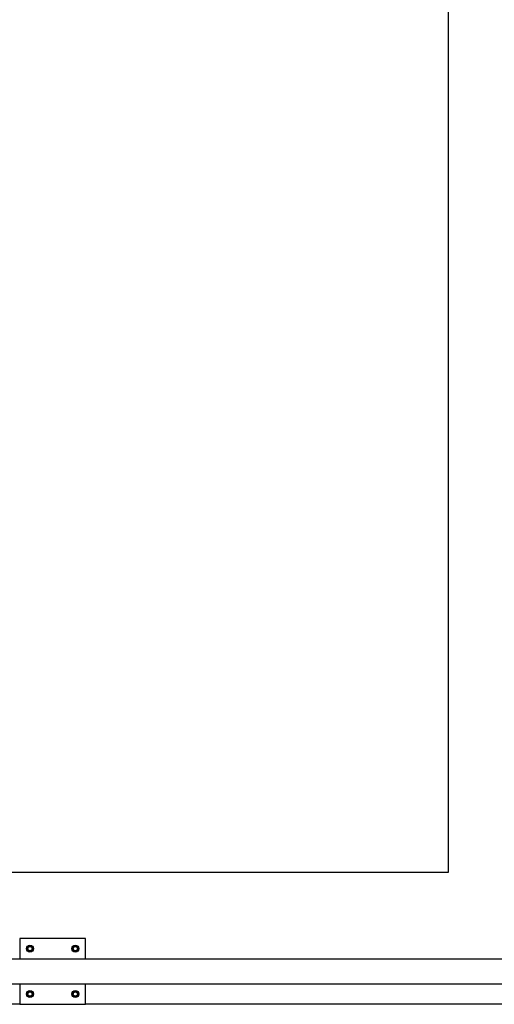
# Model space of a CAD drawing. Header units: inches. Extents: x 24 to 1128, y -69 to 748.
# Tile 632 of 656: x 698 to 727, y 545 to 604. Entities that reach past the tile are written whole.
import ezdxf

# ---------------------------------------------------------------- set-up
doc = ezdxf.new("R2010")
doc.units = ezdxf.units.IN
doc.header["$LTSCALE"] = 32
doc.header["$MEASUREMENT"] = 0
doc.layers.add('Visible (ANSI)', color=7, linetype='Continuous', lineweight=30)

msp = doc.modelspace()

# ---------------------------------------------------------------- linework, layer by layer
at = {"layer": 'Visible (ANSI)'}
for p, q in [((724.28063, 684.66853), (724.28063, 552.66853)), ((724.28063, 552.66853), (684.28063, 552.66853)), ((698.28063, 548.66853), (698.28063, 547.41853)), ((702.28063, 548.66853), (698.28063, 548.66853)), ((702.28063, 547.41853), (702.28063, 548.66853)), ((698.82763, 548.17863), (698.74963, 548.1336)), ((698.74963, 548.1336), (698.74963, 548.04353)), ((698.74963, 548.04353), (698.74963, 547.95346)), ((698.74963, 547.95346), (698.82763, 547.90843)), ((698.90563, 548.22366), (698.82763, 548.17863)), ((698.82763, 547.90843), (698.90563, 547.8634)), ((698.98363, 548.17863), (698.90563, 548.22366)), ((698.90563, 547.8634), (698.98363, 547.90843)), ((699.06163, 548.1336), (698.98363, 548.17863)), ((698.98363, 547.90843), (699.06163, 547.95346)), ((699.06163, 548.04353), (699.06163, 548.1336)), ((699.06163, 547.95346), (699.06163, 548.04353)), ((701.57763, 548.17863), (701.49963, 548.1336)), ((701.49963, 548.1336), (701.49963, 548.04353)), ((701.49963, 548.04353), (701.49963, 547.95346)), ((701.49963, 547.95346), (701.57763, 547.90843)), ((701.65563, 548.22366), (701.57763, 548.17863)), ((701.57763, 547.90843), (701.65563, 547.8634)), ((701.73363, 548.17863), (701.65563, 548.22366)), ((701.65563, 547.8634), (701.73363, 547.90843)), ((701.81163, 548.1336), (701.73363, 548.17863)), ((701.73363, 547.90843), (701.81163, 547.95346)), ((701.81163, 548.04353), (701.81163, 548.1336)), ((701.81163, 547.95346), (701.81163, 548.04353)), ((620.57163, 547.41853), (729.14856, 547.41853)), ((620.57163, 545.91853), (730.64856, 545.91853)), ((698.28063, 545.91853), (698.28063, 544.66853)), ((698.82763, 545.42863), (698.74963, 545.3836)), ((698.74963, 545.3836), (698.74963, 545.29353)), ((698.90563, 545.47366), (698.82763, 545.42863)), ((698.98363, 545.42863), (698.90563, 545.47366)), ((699.06163, 545.3836), (698.98363, 545.42863)), ((699.06163, 545.29353), (699.06163, 545.3836)), ((701.57763, 545.42863), (701.49963, 545.3836)), ((701.49963, 545.3836), (701.49963, 545.29353)), ((701.65563, 545.47366), (701.57763, 545.42863)), ((701.73363, 545.42863), (701.65563, 545.47366)), ((701.81163, 545.3836), (701.73363, 545.42863)), ((701.81163, 545.29353), (701.81163, 545.3836)), ((702.28063, 544.66853), (702.28063, 545.91853)), ((698.74963, 545.29353), (698.74963, 545.20346)), ((698.74963, 545.20346), (698.82763, 545.15843)), ((698.82763, 545.15843), (698.90563, 545.1134)), ((698.90563, 545.1134), (698.98363, 545.15843)), ((698.98363, 545.15843), (699.06163, 545.20346)), ((699.06163, 545.20346), (699.06163, 545.29353)), ((701.49963, 545.29353), (701.49963, 545.20346)), ((701.49963, 545.20346), (701.57763, 545.15843)), ((701.57763, 545.15843), (701.65563, 545.1134)), ((701.65563, 545.1134), (701.73363, 545.15843)), ((701.73363, 545.15843), (701.81163, 545.20346)), ((701.81163, 545.20346), (701.81163, 545.29353)), ((698.28063, 544.66853), (662.80113, 544.66853)), ((698.28063, 544.66853), (702.28063, 544.66853)), ((727.90563, 544.66853), (702.28063, 544.66853))]:
    msp.add_line(p, q, dxfattribs=at)
for centre, radius in [((698.90563, 548.04353), 0.216), ((698.90563, 548.04353), 0.1248), ((701.65563, 548.04353), 0.216), ((701.65563, 548.04353), 0.1248), ((698.90563, 545.29353), 0.216), ((698.90563, 545.29353), 0.1248), ((701.65563, 545.29353), 0.216), ((701.65563, 545.29353), 0.1248)]:
    msp.add_circle(centre, radius, dxfattribs=at)
for centre, start, end in [((698.90563, 548.04353), 120, 180), ((698.90563, 548.04353), 180, 240), ((698.90563, 548.04353), 60, 120), ((698.90563, 548.04353), 240, 300), ((698.90563, 548.04353), 0, 60), ((698.90563, 548.04353), 300, 0), ((701.65563, 548.04353), 120, 180), ((701.65563, 548.04353), 180, 240), ((701.65563, 548.04353), 60, 120), ((701.65563, 548.04353), 240, 300), ((701.65563, 548.04353), 0, 60), ((701.65563, 548.04353), 300, 0), ((698.90563, 545.29353), 120, 180), ((698.90563, 545.29353), 60, 120), ((698.90563, 545.29353), 0, 60), ((701.65563, 545.29353), 120, 180), ((701.65563, 545.29353), 60, 120), ((701.65563, 545.29353), 0, 60), ((698.90563, 545.29353), 180, 240), ((698.90563, 545.29353), 240, 300), ((698.90563, 545.29353), 300, 0), ((701.65563, 545.29353), 180, 240), ((701.65563, 545.29353), 240, 300), ((701.65563, 545.29353), 300, 0)]:
    msp.add_arc(centre, 0.156, start, end, dxfattribs=at)

doc.saveas('drawing.dxf')
